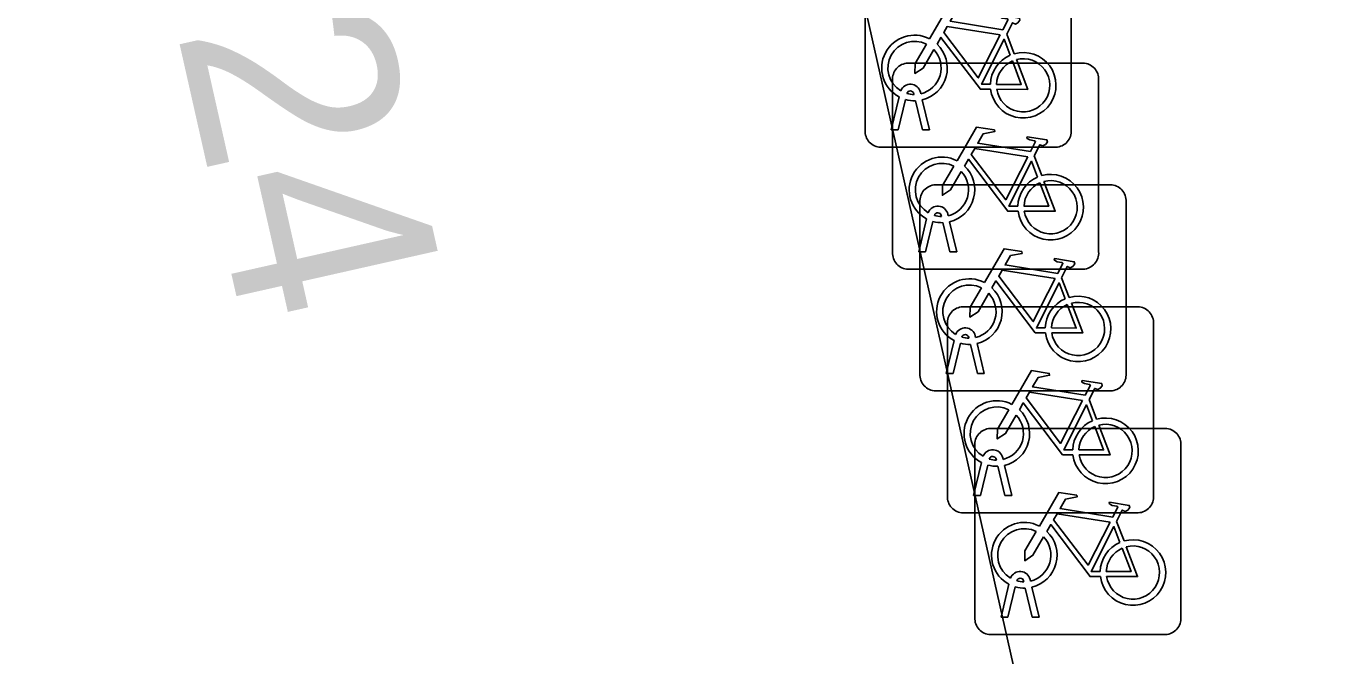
# Model space of a CAD drawing. Extents: x 161772 to 163123, y 383092 to 383917.
# Drawn here: x 163077.09 to 163083.4, y 383684.55 to 383687.61 of the extents above; entities that cross this region are included whole.
import ezdxf

# ---------------------------------------------------------------- set-up
doc = ezdxf.new("R2010")
doc.units = 0
for name, color, linetype in [('IMGEO_Fietsenrek', 7, 'Continuous'), ('IMGEO_Pand', 7, 'Continuous'), ('IMGEO_Pand_nummerreeks', 7, 'Continuous')]:
    doc.layers.add(name, color=color, linetype=linetype)

msp = doc.modelspace()

# ---------------------------------------------------------------- linework, layer by layer
at = {"layer": 'IMGEO_Fietsenrek'}
for p, q in [((163081.1565, 383687.0949), (163081.1565, 383687.9358)), ((163081.1565, 383687.9358), (163081.1565, 383687.0949)), ((163082.1555, 383687.9451), (163082.1555, 383687.1042)), ((163082.1555, 383687.1042), (163082.1555, 383687.9451)), ((163081.8432, 383687.5692), (163081.8795, 383687.474)), ((163081.3639, 383687.4285), (163082.2048, 383687.4285)), ((163082.2048, 383687.4285), (163081.3639, 383687.4285)), ((163081.2895, 383686.5039), (163081.2895, 383687.3448)), ((163081.2895, 383687.3448), (163081.2895, 383686.5039)), ((163082.2885, 383687.3541), (163082.2885, 383686.5132)), ((163082.2885, 383686.5132), (163082.2885, 383687.3541)), ((163081.2835, 383687.1043), (163081.3218, 383687.2643)), ((163081.3939, 383687.2759), (163081.3929, 383687.2802)), ((163081.4246, 383687.2874), (163081.4264, 383687.2795)), ((163081.3522, 383687.2521), (163081.3169, 383687.1043)), ((163081.435, 383687.1043), (163081.4011, 383687.246)), ((163081.4334, 383687.2503), (163081.4684, 383687.1043)), ((163081.3169, 383687.1043), (163081.2835, 383687.1043)), ((163081.4684, 383687.1043), (163081.435, 383687.1043)), ((163082.0811, 383687.0205), (163081.2402, 383687.0205)), ((163081.2402, 383687.0205), (163082.0811, 383687.0205)), ((163081.9762, 383686.9782), (163082.0125, 383686.883)), ((163081.4969, 383686.8385), (163082.3378, 383686.8385)), ((163082.3378, 383686.8385), (163081.4969, 383686.8385)), ((163082.4215, 383686.7641), (163082.4215, 383685.9232)), ((163082.4215, 383685.9232), (163082.4215, 383686.7641)), ((163081.4225, 383685.9139), (163081.4225, 383686.7548)), ((163081.4225, 383686.7548), (163081.4225, 383685.9139)), ((163081.5576, 383686.6964), (163081.5594, 383686.6885)), ((163081.4165, 383686.5133), (163081.4548, 383686.6733)), ((163081.4852, 383686.6611), (163081.4499, 383686.5133)), ((163081.5269, 383686.6849), (163081.5259, 383686.6892)), ((163081.568, 383686.5133), (163081.5341, 383686.655)), ((163081.5664, 383686.6593), (163081.6014, 383686.5133)), ((163081.4499, 383686.5133), (163081.4165, 383686.5133)), ((163081.6014, 383686.5133), (163081.568, 383686.5133)), ((163082.2141, 383686.4295), (163081.3732, 383686.4295)), ((163081.3732, 383686.4295), (163082.2141, 383686.4295)), ((163082.1092, 383686.3882), (163082.1455, 383686.293)), ((163081.6299, 383686.2475), (163082.4708, 383686.2475)), ((163082.4708, 383686.2475), (163081.6299, 383686.2475)), ((163081.5555, 383685.3229), (163081.5555, 383686.1638)), ((163081.5555, 383686.1638), (163081.5555, 383685.3229)), ((163082.5545, 383686.1731), (163082.5545, 383685.3322)), ((163082.5545, 383685.3322), (163082.5545, 383686.1731)), ((163081.5495, 383685.9233), (163081.5878, 383686.0833)), ((163081.6182, 383686.0711), (163081.5829, 383685.9233)), ((163081.6599, 383686.0949), (163081.6589, 383686.0992)), ((163081.701, 383685.9233), (163081.6671, 383686.065)), ((163081.6906, 383686.1064), (163081.6924, 383686.0985)), ((163081.6994, 383686.0693), (163081.7344, 383685.9233)), ((163081.5829, 383685.9233), (163081.5495, 383685.9233)), ((163081.7344, 383685.9233), (163081.701, 383685.9233)), ((163082.3471, 383685.8395), (163081.5062, 383685.8395)), ((163081.5062, 383685.8395), (163082.3471, 383685.8395)), ((163082.2422, 383685.7972), (163082.2785, 383685.702)), ((163081.7629, 383685.6575), (163082.6038, 383685.6575)), ((163082.6038, 383685.6575), (163081.7629, 383685.6575)), ((163081.6885, 383684.7329), (163081.6885, 383685.5738)), ((163081.6885, 383685.5738), (163081.6885, 383684.7329)), ((163082.6875, 383685.5831), (163082.6875, 383684.7422)), ((163082.6875, 383684.7422), (163082.6875, 383685.5831)), ((163081.7929, 383685.5039), (163081.7919, 383685.5082)), ((163081.8236, 383685.5154), (163081.8254, 383685.5075)), ((163081.6825, 383685.3323), (163081.7208, 383685.4923)), ((163081.7512, 383685.4801), (163081.7159, 383685.3323)), ((163081.834, 383685.3323), (163081.8001, 383685.474)), ((163081.8324, 383685.4783), (163081.8674, 383685.3323)), ((163081.7159, 383685.3323), (163081.6825, 383685.3323)), ((163081.8674, 383685.3323), (163081.834, 383685.3323)), ((163082.4801, 383685.2485), (163081.6392, 383685.2485)), ((163081.6392, 383685.2485), (163082.4801, 383685.2485)), ((163082.3752, 383685.2072), (163082.4115, 383685.112)), ((163081.8155, 383684.7423), (163081.8538, 383684.9023)), ((163081.8842, 383684.8901), (163081.8489, 383684.7423)), ((163081.9259, 383684.9139), (163081.9249, 383684.9182)), ((163081.967, 383684.7423), (163081.9331, 383684.884)), ((163081.9566, 383684.9254), (163081.9584, 383684.9175)), ((163081.9654, 383684.8883), (163082.0004, 383684.7423)), ((163081.8489, 383684.7423), (163081.8155, 383684.7423)), ((163082.0004, 383684.7423), (163081.967, 383684.7423)), ((163082.6131, 383684.6585), (163081.7722, 383684.6585)), ((163081.7722, 383684.6585), (163082.6131, 383684.6585))]:
    msp.add_line(p, q, dxfattribs=at)
for points in [[(163081.4691, 383687.5462), (163081.5638, 383687.7097), (163081.65, 383687.6959), (163081.6517, 383687.6872), (163081.5956, 383687.6763), (163081.5694, 383687.631), (163081.8246, 383687.5902)], [(163081.8246, 383687.5902), (163081.8496, 383687.639), (163081.8445, 383687.643), (163081.8213, 383687.6467), (163081.8086, 383687.6542), (163081.8076, 383687.6573), (163081.8098, 383687.6619), (163081.9046, 383687.6468), (163081.9069, 383687.6365), (163081.8975, 383687.6241), (163081.8851, 383687.6177), (163081.8706, 383687.6239), (163081.8432, 383687.5692)], [(163081.8117, 383687.565), (163081.5549, 383687.606), (163081.5382, 383687.5772), (163081.7052, 383687.3569), (163081.8117, 383687.565)], [(163081.4898, 383687.4937), (163081.4382, 383687.4045), (163081.3983, 383687.3785), (163081.3995, 383687.426), (163081.454, 383687.5202)], [(163081.7648, 383687.3015), (163081.7151, 383687.3016), (163081.5244, 383687.5533), (163081.5054, 383687.5205)], [(163081.8597, 383687.467), (163081.8304, 383687.5438), (163081.721, 383687.3257), (163081.7637, 383687.3256)], [(163081.7937, 383687.3255), (163081.9136, 383687.3253), (163081.8704, 383687.4389)], [(163081.8902, 383687.4458), (163081.9452, 383687.3012), (163081.7951, 383687.3015)], [(163081.6021, 383686.9552), (163081.6968, 383687.1187), (163081.783, 383687.1049), (163081.7847, 383687.0962), (163081.7286, 383687.0853), (163081.7024, 383687.04), (163081.9576, 383686.9992)], [(163081.9447, 383686.974), (163081.6879, 383687.015), (163081.6712, 383686.9862), (163081.8382, 383686.7659), (163081.9447, 383686.974)], [(163081.9576, 383686.9992), (163081.9826, 383687.048), (163081.9775, 383687.052), (163081.9543, 383687.0557), (163081.9416, 383687.0632), (163081.9406, 383687.0663), (163081.9428, 383687.0709), (163082.0376, 383687.0558), (163082.0399, 383687.0455), (163082.0305, 383687.0331), (163082.0181, 383687.0267), (163082.0036, 383687.0329), (163081.9762, 383686.9782)], [(163081.8978, 383686.7105), (163081.8481, 383686.7106), (163081.6574, 383686.9623), (163081.6384, 383686.9295)], [(163081.9927, 383686.876), (163081.9634, 383686.9528), (163081.854, 383686.7347), (163081.8967, 383686.7346)], [(163081.6228, 383686.9027), (163081.5712, 383686.8135), (163081.5313, 383686.7875), (163081.5325, 383686.835), (163081.587, 383686.9292)], [(163081.9267, 383686.7345), (163082.0466, 383686.7343), (163082.0034, 383686.8479)], [(163082.0232, 383686.8548), (163082.0782, 383686.7102), (163081.9281, 383686.7105)], [(163081.7351, 383686.3652), (163081.8298, 383686.5287), (163081.916, 383686.5149), (163081.9177, 383686.5062), (163081.8616, 383686.4953), (163081.8354, 383686.45), (163082.0906, 383686.4092)], [(163082.0906, 383686.4092), (163082.1156, 383686.458), (163082.1105, 383686.462), (163082.0873, 383686.4657), (163082.0746, 383686.4732), (163082.0736, 383686.4763), (163082.0758, 383686.4809), (163082.1706, 383686.4658), (163082.1729, 383686.4555), (163082.1635, 383686.4431), (163082.1511, 383686.4367), (163082.1366, 383686.4429), (163082.1092, 383686.3882)], [(163082.0777, 383686.384), (163081.8209, 383686.425), (163081.8042, 383686.3962), (163081.9712, 383686.1759), (163082.0777, 383686.384)], [(163081.7558, 383686.3127), (163081.7042, 383686.2235), (163081.6643, 383686.1975), (163081.6655, 383686.245), (163081.72, 383686.3392)], [(163082.0308, 383686.1205), (163081.9811, 383686.1206), (163081.7904, 383686.3723), (163081.7714, 383686.3395)], [(163082.1257, 383686.286), (163082.0964, 383686.3628), (163081.987, 383686.1447), (163082.0297, 383686.1446)], [(163082.0597, 383686.1445), (163082.1796, 383686.1443), (163082.1364, 383686.2579)], [(163082.1562, 383686.2648), (163082.2112, 383686.1202), (163082.0611, 383686.1205)], [(163081.8681, 383685.7742), (163081.9628, 383685.9377), (163082.049, 383685.9239), (163082.0507, 383685.9152), (163081.9946, 383685.9043), (163081.9684, 383685.859), (163082.2236, 383685.8182)], [(163082.2236, 383685.8182), (163082.2486, 383685.867), (163082.2435, 383685.871), (163082.2203, 383685.8747), (163082.2076, 383685.8822), (163082.2066, 383685.8853), (163082.2088, 383685.8899), (163082.3036, 383685.8748), (163082.3059, 383685.8645), (163082.2965, 383685.8521), (163082.2841, 383685.8457), (163082.2696, 383685.8519), (163082.2422, 383685.7972)], [(163082.2107, 383685.793), (163081.9539, 383685.834), (163081.9372, 383685.8052), (163082.1042, 383685.5849), (163082.2107, 383685.793)], [(163081.8888, 383685.7217), (163081.8372, 383685.6325), (163081.7973, 383685.6065), (163081.7985, 383685.654), (163081.853, 383685.7482)], [(163082.1638, 383685.5295), (163082.1141, 383685.5296), (163081.9234, 383685.7813), (163081.9044, 383685.7485)], [(163082.2587, 383685.695), (163082.2294, 383685.7718), (163082.12, 383685.5537), (163082.1627, 383685.5536)], [(163082.1927, 383685.5535), (163082.3126, 383685.5533), (163082.2694, 383685.6669)], [(163082.2892, 383685.6738), (163082.3442, 383685.5292), (163082.1941, 383685.5295)], [(163082.0011, 383685.1842), (163082.0958, 383685.3477), (163082.182, 383685.3339), (163082.1837, 383685.3252), (163082.1276, 383685.3143), (163082.1014, 383685.269), (163082.3566, 383685.2282)], [(163082.3437, 383685.203), (163082.0869, 383685.244), (163082.0702, 383685.2152), (163082.2372, 383684.9949), (163082.3437, 383685.203)], [(163082.3566, 383685.2282), (163082.3816, 383685.277), (163082.3765, 383685.281), (163082.3533, 383685.2847), (163082.3406, 383685.2922), (163082.3396, 383685.2953), (163082.3418, 383685.2999), (163082.4366, 383685.2848), (163082.4389, 383685.2745), (163082.4295, 383685.2621), (163082.4171, 383685.2557), (163082.4026, 383685.2619), (163082.3752, 383685.2072)], [(163082.2968, 383684.9395), (163082.2471, 383684.9396), (163082.0564, 383685.1913), (163082.0374, 383685.1585)], [(163082.3917, 383685.105), (163082.3624, 383685.1818), (163082.253, 383684.9637), (163082.2957, 383684.9636)], [(163082.0218, 383685.1317), (163081.9702, 383685.0425), (163081.9303, 383685.0165), (163081.9315, 383685.064), (163081.986, 383685.1582)], [(163082.3257, 383684.9635), (163082.4456, 383684.9633), (163082.4024, 383685.0769)], [(163082.4222, 383685.0838), (163082.4772, 383684.9392), (163082.3271, 383684.9395)]]:
    msp.add_lwpolyline(points, dxfattribs=at)
for centre, radius, start, end in [((163081.3961, 383687.4049), 0.159, 62.67661, 242.13685), ((163081.3961, 383687.4049), 0.129, 63.31916, 238.90302), ((163081.3961, 383687.4049), 0.159, 283.5766, 46.60424), ((163081.3961, 383687.4049), 0.129, 283.60429, 43.43025), ((163081.9227, 383687.3209), 0.159, 113.3408, 178.32165), ((163081.9227, 383687.3209), 0.159, 187.0065, 105.77075), ((163081.3672, 383687.3506), 0.0779, 92.4484, 184.28452), ((163081.3672, 383687.3506), 0.0779, 92.4484, 184.28452), ((163081.9227, 383687.3209), 0.129, 113.92302, 177.95563), ((163081.9227, 383687.3209), 0.129, 188.67146, 104.58832), ((163082.2106, 383687.3508), 0.0779, 2.4484, 94.28452), ((163082.2106, 383687.3508), 0.0779, 2.4484, 94.28452), ((163081.3759, 383687.2763), 0.0499, 12.8025, 158.69338), ((163081.3759, 383687.2763), 0.0174, 12.8025, 163.45023), ((163081.3961, 383687.4049), 0.129, 253.41502, 269.02044), ((163081.3961, 383687.4049), 0.159, 253.99666, 271.78671), ((163081.2344, 383687.0982), 0.0779, 182.4484, 274.28452), ((163081.2344, 383687.0982), 0.0779, 182.4484, 274.28452), ((163082.0778, 383687.0984), 0.0779, 272.4484, 4.28452), ((163082.0778, 383687.0984), 0.0779, 272.4484, 4.28452), ((163081.5291, 383686.8139), 0.159, 62.67661, 242.13685), ((163081.5291, 383686.8139), 0.129, 63.31916, 238.90302), ((163081.5291, 383686.8139), 0.129, 283.60429, 43.43025), ((163081.5291, 383686.8139), 0.159, 283.5766, 46.60424), ((163082.0557, 383686.7299), 0.159, 187.0065, 105.77075), ((163081.5002, 383686.7606), 0.0779, 92.4484, 184.28452), ((163081.5002, 383686.7606), 0.0779, 92.4484, 184.28452), ((163082.0557, 383686.7299), 0.159, 113.3408, 178.32165), ((163082.0557, 383686.7299), 0.129, 113.92302, 177.95563), ((163082.0557, 383686.7299), 0.129, 188.67146, 104.58832), ((163082.3436, 383686.7608), 0.0779, 2.4484, 94.28452), ((163082.3436, 383686.7608), 0.0779, 2.4484, 94.28452), ((163081.5089, 383686.6853), 0.0499, 12.8025, 158.69338), ((163081.5089, 383686.6853), 0.0174, 12.8025, 163.45023), ((163081.5291, 383686.8139), 0.159, 253.99666, 271.78671), ((163081.5291, 383686.8139), 0.129, 253.41502, 269.02044), ((163082.2108, 383686.5074), 0.0779, 272.4484, 4.28452), ((163082.2108, 383686.5074), 0.0779, 272.4484, 4.28452), ((163081.3674, 383686.5072), 0.0779, 182.4484, 274.28452), ((163081.3674, 383686.5072), 0.0779, 182.4484, 274.28452), ((163081.6621, 383686.2239), 0.159, 62.67661, 242.13685), ((163081.6621, 383686.2239), 0.129, 63.31916, 238.90302), ((163081.6621, 383686.2239), 0.159, 283.5766, 46.60424), ((163081.6621, 383686.2239), 0.129, 283.60429, 43.43025), ((163082.1887, 383686.1399), 0.159, 113.3408, 178.32165), ((163082.1887, 383686.1399), 0.159, 187.0065, 105.77075), ((163082.1887, 383686.1399), 0.129, 113.92302, 177.95563), ((163082.1887, 383686.1399), 0.129, 188.67146, 104.58832), ((163081.6332, 383686.1696), 0.0779, 92.4484, 184.28452), ((163081.6332, 383686.1696), 0.0779, 92.4484, 184.28452), ((163082.4766, 383686.1698), 0.0779, 2.4484, 94.28452), ((163082.4766, 383686.1698), 0.0779, 2.4484, 94.28452), ((163081.6419, 383686.0953), 0.0499, 12.8025, 158.69338), ((163081.6621, 383686.2239), 0.159, 253.99666, 271.78671), ((163081.6419, 383686.0953), 0.0174, 12.8025, 163.45023), ((163081.6621, 383686.2239), 0.129, 253.41502, 269.02044), ((163081.5004, 383685.9172), 0.0779, 182.4484, 274.28452), ((163081.5004, 383685.9172), 0.0779, 182.4484, 274.28452), ((163082.3438, 383685.9174), 0.0779, 272.4484, 4.28452), ((163082.3438, 383685.9174), 0.0779, 272.4484, 4.28452), ((163081.7951, 383685.6329), 0.159, 62.67661, 242.13685), ((163081.7951, 383685.6329), 0.129, 63.31916, 238.90302), ((163081.7951, 383685.6329), 0.159, 283.5766, 46.60424), ((163081.7951, 383685.6329), 0.129, 283.60429, 43.43025), ((163082.3217, 383685.5489), 0.159, 113.3408, 178.32165), ((163082.3217, 383685.5489), 0.159, 187.0065, 105.77075), ((163081.7662, 383685.5796), 0.0779, 92.4484, 184.28452), ((163081.7662, 383685.5796), 0.0779, 92.4484, 184.28452), ((163082.3217, 383685.5489), 0.129, 113.92302, 177.95563), ((163082.3217, 383685.5489), 0.129, 188.67146, 104.58832), ((163082.6096, 383685.5798), 0.0779, 2.4484, 94.28452), ((163082.6096, 383685.5798), 0.0779, 2.4484, 94.28452), ((163081.7749, 383685.5043), 0.0499, 12.8025, 158.69338), ((163081.7749, 383685.5043), 0.0174, 12.8025, 163.45023), ((163081.7951, 383685.6329), 0.129, 253.41502, 269.02044), ((163081.7951, 383685.6329), 0.159, 253.99666, 271.78671), ((163081.6334, 383685.3262), 0.0779, 182.4484, 274.28452), ((163081.6334, 383685.3262), 0.0779, 182.4484, 274.28452), ((163082.4768, 383685.3264), 0.0779, 272.4484, 4.28452), ((163082.4768, 383685.3264), 0.0779, 272.4484, 4.28452), ((163081.9281, 383685.0429), 0.159, 62.67661, 242.13685), ((163081.9281, 383685.0429), 0.129, 63.31916, 238.90302), ((163081.9281, 383685.0429), 0.129, 283.60429, 43.43025), ((163081.9281, 383685.0429), 0.159, 283.5766, 46.60424), ((163082.4547, 383684.9589), 0.159, 187.0065, 105.77075), ((163082.4547, 383684.9589), 0.159, 113.3408, 178.32165), ((163082.4547, 383684.9589), 0.129, 113.92302, 177.95563), ((163082.4547, 383684.9589), 0.129, 188.67146, 104.58832), ((163081.9079, 383684.9143), 0.0499, 12.8025, 158.69338), ((163081.9079, 383684.9143), 0.0174, 12.8025, 163.45023), ((163081.9281, 383685.0429), 0.159, 253.99666, 271.78671), ((163081.9281, 383685.0429), 0.129, 253.41502, 269.02044), ((163082.6098, 383684.7364), 0.0779, 272.4484, 4.28452), ((163082.6098, 383684.7364), 0.0779, 272.4484, 4.28452), ((163081.7664, 383684.7362), 0.0779, 182.4484, 274.28452), ((163081.7664, 383684.7362), 0.0779, 182.4484, 274.28452)]:
    msp.add_arc(centre, radius, start, end, dxfattribs=at)
at = {"layer": 'IMGEO_Pand'}
msp.add_lwpolyline([(163083.4, 383677.745), (163078.539, 383699.313)], dxfattribs=at)

# ---------------------------------------------------------------- texts
at = {"layer": 'IMGEO_Pand_nummerreeks'}
msp.add_text('118-124', height=1, rotation=282.70226, dxfattribs=at).set_placement((163077.0673, 383690.9218))

doc.saveas('drawing.dxf')
